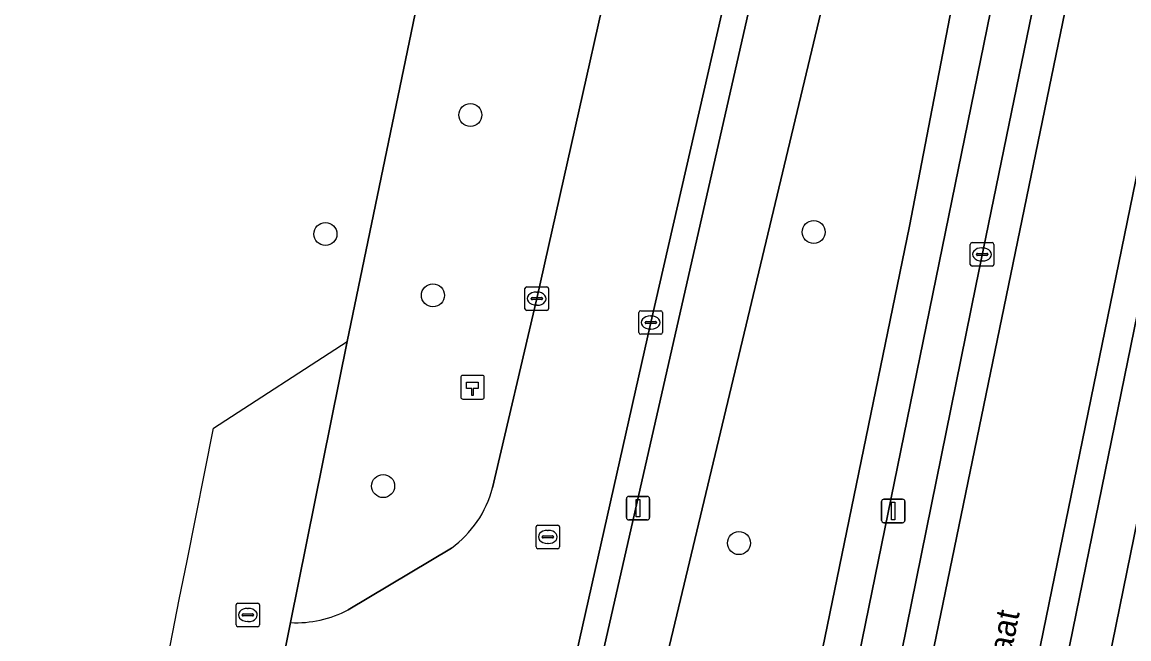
# Model space of a CAD drawing. Extents: x 157692 to 159674, y 381452 to 383291.
# Drawn here: x 158651.34 to 158698.38, y 382949.74 to 382975.95 of the extents above; entities that cross this region are included whole.
import ezdxf

# ---------------------------------------------------------------- set-up
doc = ezdxf.new("R2010")
doc.units = 0
for name, color, linetype in [('IMGEO_Boom', 7, 'Continuous'), ('IMGEO_Erf', 7, 'Continuous'), ('IMGEO_Groenvoorziening', 7, 'Continuous'), ('IMGEO_Hectometerpaal', 7, 'Continuous'), ('IMGEO_Hek', 7, 'Continuous'), ('IMGEO_Kolk', 7, 'Continuous'), ('IMGEO_Lichtmast', 7, 'Continuous'), ('IMGEO_Openbare_ruimte_label', 7, 'Continuous'), ('IMGEO_Rijbaan_lokaal_gesloten', 7, 'Continuous'), ('IMGEO_Rijbaan_lokaal_open', 7, 'Continuous'), ('IMGEO_Rioolput', 7, 'Continuous'), ('IMGEO_Voetpad_open', 7, 'Continuous')]:
    doc.layers.add(name, color=color, linetype=linetype)

msp = doc.modelspace()

# ---------------------------------------------------------------- linework, layer by layer
at = {"layer": 'IMGEO_Boom'}
for centre in [(158670.392, 382972.003), (158664.233, 382966.944), (158684.983, 382967.029), (158668.8, 382964.339), (158666.685, 382956.232), (158681.805, 382953.811)]:
    msp.add_circle(centre, 0.489, dxfattribs=at)
at = {"layer": 'IMGEO_Erf'}
msp.add_lwpolyline([(158608.248, 382951.238), (158660.639, 382940.572), (158660.778, 382940.544), (158661.069, 382942.03), (158661.25, 382942.953), (158661.717, 382945.281), (158662.751, 382950.431), (158665.149, 382962.381), (158675.645, 383012.954), (158612.371, 383025.858)], dxfattribs=at)
at = {"layer": 'IMGEO_Groenvoorziening'}
for points in [[(158677.426, 383012.591), (158675.645, 383012.954), (158665.149, 382962.381), (158662.751, 382950.431)], [(158689.169, 383006.219), (158688.765, 383005.259), (158671.679, 382930.067), (158675.914, 382940.862), (158678.389, 382947.508), (158688.926, 382991.603), (158694.69, 382996.555)], [(158694.69, 382996.555), (158689.06, 382967.272), (158684.332, 382944.342), (158676.106, 382902.863), (158676.837, 382902.686), (158676.853, 382902.765), (158677.177, 382902.702), (158678.219, 382906.497), (158698.326, 383004.991)], [(158671.338, 382956.153), (158673.213, 382964.198), (158677.932, 382985.247)], [(158665.201, 382950.969), (158669.59, 382953.593)]]:
    msp.add_lwpolyline(points, dxfattribs=at)
for points in [[(158707.628, 382998.398), (158687.741, 382900.788), (158688.778, 382900.594), (158697.58, 382943.015), (158705.906, 382981.973), (158708.115, 383000.796)], [(158676.106, 382902.863), (158684.332, 382944.342), (158689.06, 382967.272), (158694.69, 382996.555), (158688.926, 382991.603), (158678.389, 382947.508), (158675.914, 382940.862), (158671.679, 382930.067), (158666.06, 382905.294)]]:
    msp.add_lwpolyline(points, close=True, dxfattribs=at)
for centre, radius, start, end in [((158666.796, 382957.378), 4.704, 306.4373, 344.9112), ((158662.985, 382955.213), 4.788, 267.1998, 297.5704)]:
    msp.add_arc(centre, radius, start, end, dxfattribs=at)
at = {"layer": 'IMGEO_Hectometerpaal'}
for p, q in [((158669.983, 382960.849), (158669.983, 382960.008)), ((158669.983, 382960.849), (158669.983, 382960.008)), ((158670.899, 382960.933), (158670.058, 382960.933)), ((158670.899, 382960.933), (158670.058, 382960.933)), ((158670.983, 382960.017), (158670.983, 382960.858)), ((158670.983, 382960.017), (158670.983, 382960.858)), ((158670.067, 382959.933), (158670.908, 382959.933)), ((158670.067, 382959.933), (158670.908, 382959.933))]:
    msp.add_line(p, q, dxfattribs=at)
msp.add_lwpolyline([(158670.508, 382960.077), (158670.448, 382960.077), (158670.448, 382960.382), (158670.228, 382960.382), (158670.228, 382960.651), (158670.728, 382960.651), (158670.728, 382960.382), (158670.508, 382960.382), (158670.508, 382960.077)], dxfattribs=at)
for centre, start, end in [((158670.061, 382960.855), 92.4484, 184.2845), ((158670.061, 382960.855), 92.4484, 184.2845), ((158670.905, 382960.855), 2.4484, 94.2845), ((158670.905, 382960.855), 2.4484, 94.2845), ((158670.061, 382960.011), 182.4484, 274.2845), ((158670.061, 382960.011), 182.4484, 274.2845), ((158670.905, 382960.011), 272.4484, 4.2845), ((158670.905, 382960.011), 272.4484, 4.2845)]:
    msp.add_arc(centre, 0.0779, start, end, dxfattribs=at)
at = {"layer": 'IMGEO_Hek'}
for points in [[(158665.149, 382962.381), (158675.645, 383012.954)], [(158658.35, 382953.052), (158659.48, 382958.691), (158665.149, 382962.381)], [(158658.022, 382951.414), (158658.35, 382953.052)], [(158657.012, 382946.228), (158658.022, 382951.414)]]:
    msp.add_lwpolyline(points, dxfattribs=at)
at = {"layer": 'IMGEO_Kolk'}
for p, q in [((158691.637, 382965.654), (158691.637, 382966.506)), ((158691.712, 382966.58), (158692.564, 382966.58)), ((158692.125, 382966.36), (158692.15, 382966.36)), ((158692.638, 382966.506), (158692.638, 382965.654)), ((158691.896, 382966.074), (158691.896, 382966.086)), ((158692.334, 382966.037), (158691.936, 382966.037)), ((158691.939, 382966.123), (158692.337, 382966.123)), ((158692.148, 382965.8), (158692.123, 382965.8)), ((158692.38, 382966.086), (158692.38, 382966.074)), ((158692.564, 382965.58), (158691.712, 382965.58)), ((158672.712, 382963.772), (158672.712, 382964.624)), ((158672.787, 382964.698), (158673.639, 382964.698)), ((158673.2, 382964.478), (158673.225, 382964.478)), ((158673.713, 382964.624), (158673.713, 382963.772)), ((158672.971, 382964.192), (158672.971, 382964.204)), ((158673.409, 382964.155), (158673.011, 382964.155)), ((158673.014, 382964.241), (158673.412, 382964.241)), ((158673.223, 382963.918), (158673.198, 382963.918)), ((158673.455, 382964.204), (158673.455, 382964.192)), ((158673.639, 382963.698), (158672.787, 382963.698)), ((158677.556, 382962.757), (158677.556, 382963.609)), ((158677.631, 382963.683), (158678.483, 382963.683)), ((158678.044, 382963.463), (158678.069, 382963.463)), ((158678.557, 382963.609), (158678.557, 382962.757)), ((158677.815, 382963.177), (158677.815, 382963.189)), ((158678.253, 382963.14), (158677.855, 382963.14)), ((158677.858, 382963.226), (158678.256, 382963.226)), ((158678.299, 382963.189), (158678.299, 382963.177)), ((158678.483, 382962.683), (158677.631, 382962.683)), ((158678.067, 382962.903), (158678.042, 382962.903)), ((158660.435, 382950.329), (158660.435, 382951.181)), ((158660.51, 382951.255), (158661.362, 382951.255)), ((158661.436, 382951.181), (158661.436, 382950.329)), ((158660.694, 382950.749), (158660.694, 382950.761)), ((158661.132, 382950.712), (158660.734, 382950.712)), ((158660.737, 382950.798), (158661.135, 382950.798)), ((158660.923, 382951.035), (158660.948, 382951.035)), ((158661.178, 382950.761), (158661.178, 382950.749)), ((158661.362, 382950.255), (158660.51, 382950.255)), ((158660.946, 382950.475), (158660.921, 382950.475))]:
    msp.add_line(p, q, dxfattribs=at)
for points in [[(158691.637, 382965.654), (158691.637, 382966.506)], [(158691.712, 382966.58), (158692.564, 382966.58)], [(158692.638, 382966.506), (158692.638, 382965.654)], [(158692.564, 382965.58), (158691.712, 382965.58)], [(158672.712, 382963.772), (158672.712, 382964.624)], [(158672.787, 382964.698), (158673.639, 382964.698)], [(158673.713, 382964.624), (158673.713, 382963.772)], [(158673.639, 382963.698), (158672.787, 382963.698)], [(158677.556, 382962.757), (158677.556, 382963.609)], [(158677.631, 382963.683), (158678.483, 382963.683)], [(158678.557, 382963.609), (158678.557, 382962.757)], [(158678.483, 382962.683), (158677.631, 382962.683)], [(158660.435, 382950.329), (158660.435, 382951.181)], [(158660.51, 382951.255), (158661.362, 382951.255)], [(158661.436, 382951.181), (158661.436, 382950.329)], [(158661.362, 382950.255), (158660.51, 382950.255)]]:
    msp.add_lwpolyline(points, dxfattribs=at)
for centre, radius, start, end in [((158691.714, 382966.504), 0.0765, 91.552, 178.448), ((158691.714, 382966.504), 0.0765, 91.552, 178.448), ((158692.562, 382966.504), 0.0765, 1.552, 88.448), ((158692.562, 382966.504), 0.0765, 1.552, 88.448), ((158691.936, 382966.083), 0.0403, 85.8775, 175.7526), ((158691.933, 382966.073), 0.0366, 178.938, 274.7102), ((158692.337, 382966.08), 0.043, 264.8664, 352.4533), ((158692.341, 382966.085), 0.0386, 1.7309, 96.639), ((158691.714, 382965.656), 0.0765, 181.552, 268.448), ((158691.714, 382965.656), 0.0765, 181.552, 268.448), ((158692.562, 382965.656), 0.0765, 271.552, 358.448), ((158692.562, 382965.656), 0.0765, 271.552, 358.448), ((158672.789, 382964.622), 0.0765, 91.552, 178.448), ((158672.789, 382964.622), 0.0765, 91.552, 178.448), ((158673.637, 382964.622), 0.0765, 1.552, 88.448), ((158673.637, 382964.622), 0.0765, 1.552, 88.448), ((158673.011, 382964.201), 0.0403, 85.8775, 175.7526), ((158673.008, 382964.191), 0.0366, 178.938, 274.7102), ((158673.412, 382964.198), 0.043, 264.8664, 352.4533), ((158673.416, 382964.203), 0.0386, 1.7309, 96.639), ((158672.789, 382963.774), 0.0765, 181.552, 268.448), ((158672.789, 382963.774), 0.0765, 181.552, 268.448), ((158673.637, 382963.774), 0.0765, 271.552, 358.448), ((158673.637, 382963.774), 0.0765, 271.552, 358.448), ((158677.633, 382963.607), 0.0765, 91.552, 178.448), ((158677.633, 382963.607), 0.0765, 91.552, 178.448), ((158678.481, 382963.607), 0.0765, 1.552, 88.448), ((158678.481, 382963.607), 0.0765, 1.552, 88.448), ((158677.855, 382963.186), 0.0403, 85.8775, 175.7526), ((158677.852, 382963.176), 0.0366, 178.938, 274.7102), ((158678.256, 382963.183), 0.043, 264.8664, 352.4533), ((158678.26, 382963.188), 0.0386, 1.7309, 96.639), ((158677.633, 382962.759), 0.0765, 181.552, 268.448), ((158677.633, 382962.759), 0.0765, 181.552, 268.448), ((158678.481, 382962.759), 0.0765, 271.552, 358.448), ((158678.481, 382962.759), 0.0765, 271.552, 358.448), ((158660.512, 382951.179), 0.0765, 91.552, 178.448), ((158660.512, 382951.179), 0.0765, 91.552, 178.448), ((158661.36, 382951.179), 0.0765, 1.552, 88.448), ((158661.36, 382951.179), 0.0765, 1.552, 88.448), ((158660.734, 382950.758), 0.0403, 85.8775, 175.7526), ((158660.731, 382950.748), 0.0366, 178.938, 274.7102), ((158661.135, 382950.755), 0.043, 264.8664, 352.4533), ((158661.139, 382950.76), 0.0386, 1.7309, 96.639), ((158660.512, 382950.331), 0.0765, 181.552, 268.448), ((158660.512, 382950.331), 0.0765, 181.552, 268.448), ((158661.36, 382950.331), 0.0765, 271.552, 358.448), ((158661.36, 382950.331), 0.0765, 271.552, 358.448)]:
    msp.add_arc(centre, radius, start, end, dxfattribs=at)
for centre, major_axis, ratio, start_param, end_param in [((158692.124, 382966.08), (-0.387, 0.002), 0.722429, 4.712389, 7.853982), ((158692.149, 382966.08), (-0.39, 0.002), 0.717154, 1.570796, 4.712389), ((158673.199, 382964.198), (-0.387, 0.002), 0.722429, 4.712389, 7.853982), ((158673.224, 382964.198), (-0.39, 0.002), 0.717154, 1.570796, 4.712389), ((158678.043, 382963.183), (-0.387, 0.002), 0.722429, 4.712389, 7.853982), ((158678.068, 382963.183), (-0.39, 0.002), 0.717154, 1.570796, 4.712389), ((158660.922, 382950.755), (-0.387, 0.002), 0.722429, 4.712389, 7.853982), ((158660.947, 382950.755), (-0.39, 0.002), 0.717154, 1.570796, 4.712389)]:
    msp.add_ellipse(centre, major_axis=major_axis, ratio=ratio, start_param=start_param, end_param=end_param, dxfattribs=at)
at = {"layer": 'IMGEO_Lichtmast'}
for p, q in [((158677.02, 382954.894), (158677.02, 382955.694)), ((158677.02, 382955.694), (158677.02, 382954.894)), ((158677.12, 382955.794), (158677.91, 382955.794)), ((158677.91, 382955.794), (158677.12, 382955.794)), ((158678.01, 382955.694), (158678.01, 382954.894)), ((158678.01, 382954.894), (158678.01, 382955.694)), ((158687.867, 382954.777), (158687.867, 382955.577)), ((158687.867, 382955.577), (158687.867, 382954.777)), ((158687.967, 382955.677), (158688.757, 382955.677)), ((158688.757, 382955.677), (158687.967, 382955.677)), ((158688.857, 382955.577), (158688.857, 382954.777)), ((158688.857, 382954.777), (158688.857, 382955.577)), ((158677.91, 382954.794), (158677.12, 382954.794)), ((158677.12, 382954.794), (158677.91, 382954.794)), ((158688.757, 382954.677), (158687.967, 382954.677)), ((158687.967, 382954.677), (158688.757, 382954.677))]:
    msp.add_line(p, q, dxfattribs=at)
for points in [[(158677.44, 382955.669), (158677.59, 382955.669), (158677.59, 382954.919), (158677.44, 382954.919), (158677.44, 382955.669)], [(158688.287, 382955.552), (158688.437, 382955.552), (158688.437, 382954.802), (158688.287, 382954.802), (158688.287, 382955.552)]]:
    msp.add_lwpolyline(points, dxfattribs=at)
for centre, start, end in [((158677.12, 382955.694), 90, 180), ((158677.12, 382955.694), 90, 180), ((158677.91, 382955.694), 0, 90), ((158677.91, 382955.694), 360, 90), ((158687.967, 382955.577), 90, 180), ((158687.967, 382955.577), 90, 180), ((158688.757, 382955.577), 0, 90), ((158688.757, 382955.577), 360, 90), ((158677.12, 382954.894), 180, 270), ((158677.12, 382954.894), 180, 270), ((158677.91, 382954.894), 270, 0), ((158677.91, 382954.894), 270, 0), ((158687.967, 382954.777), 180, 270), ((158687.967, 382954.777), 180, 270), ((158688.757, 382954.777), 270, 0), ((158688.757, 382954.777), 270, 0)]:
    msp.add_arc(centre, 0.1, start, end, dxfattribs=at)
at = {"layer": 'IMGEO_Rijbaan_lokaal_gesloten'}
msp.add_lwpolyline([(158705.802, 383004.036), (158706.054, 383005.039), (158706.418, 383005.949), (158706.899, 383006.795), (158707.374, 383007.442), (158708.519, 383008.547), (158709.089, 383008.952), (158710.079, 383009.49), (158699.904, 383011.526), (158700.71, 383010.547), (158701.453, 383009.102), (158701.634, 383008.527), (158701.829, 383007.344), (158701.798, 383006.22), (158678.587, 382893.54), (158682.977, 382892.64)], close=True, dxfattribs=at)
for points in [[(158713.867, 383008.733), (158710.079, 383009.49), (158709.089, 383008.952), (158708.519, 383008.547), (158707.374, 383007.442), (158706.899, 383006.795), (158706.418, 383005.949), (158706.054, 383005.039), (158705.802, 383004.036), (158682.977, 382892.64), (158684.174, 382892.394), (158684.241, 382892.717), (158684.865, 382895.763), (158685.492, 382898.695), (158687.514, 382908.568), (158705.861, 382998.42)], [(158700.211, 383005.396), (158699.663, 383002.787), (158699.288, 383001.294), (158696.094, 382985.31), (158691.868, 382964.744), (158687.882, 382945.045), (158680.852, 382910.676), (158679.453, 382903.919), (158677.878, 382896.431), (158677.336, 382893.796), (158678.587, 382893.54), (158701.798, 383006.22)]]:
    msp.add_lwpolyline(points, dxfattribs=at)
at = {"layer": 'IMGEO_Rijbaan_lokaal_open'}
for points in [[(158683.23, 383008.069), (158681.882, 383002.27), (158677.932, 382985.247), (158673.213, 382964.198), (158671.338, 382956.153)], [(158665.123, 382905.902), (158665.656, 382908.004), (158678.057, 382963.183), (158687.23, 383003.147), (158687.548, 383004.775), (158687.851, 383006.327)], [(158669.59, 382953.593), (158665.201, 382950.969)], [(158662.751, 382950.431), (158661.717, 382945.281), (158661.25, 382942.953), (158661.069, 382942.03), (158664.661, 382941.312)]]:
    msp.add_lwpolyline(points, dxfattribs=at)
for centre, radius, start, end in [((158666.796, 382957.378), 4.704, 306.4373, 344.9112), ((158662.985, 382955.213), 4.788, 267.1998, 297.5704)]:
    msp.add_arc(centre, radius, start, end, dxfattribs=at)
at = {"layer": 'IMGEO_Rioolput'}
for p, q in [((158673.182, 382953.645), (158673.182, 382954.497)), ((158673.257, 382954.571), (158674.109, 382954.571)), ((158674.183, 382954.497), (158674.183, 382953.645)), ((158673.441, 382954.065), (158673.441, 382954.077)), ((158673.879, 382954.028), (158673.481, 382954.028)), ((158673.484, 382954.114), (158673.882, 382954.114)), ((158673.67, 382954.351), (158673.695, 382954.351)), ((158673.925, 382954.077), (158673.925, 382954.065)), ((158674.109, 382953.571), (158673.257, 382953.571)), ((158673.693, 382953.791), (158673.668, 382953.791))]:
    msp.add_line(p, q, dxfattribs=at)
for points in [[(158673.182, 382953.645), (158673.182, 382954.497)], [(158673.257, 382954.571), (158674.109, 382954.571)], [(158674.183, 382954.497), (158674.183, 382953.645)], [(158674.109, 382953.571), (158673.257, 382953.571)]]:
    msp.add_lwpolyline(points, dxfattribs=at)
for centre, radius, start, end in [((158673.259, 382954.495), 0.0765, 91.552, 178.448), ((158673.259, 382954.495), 0.0765, 91.552, 178.448), ((158674.107, 382954.495), 0.0765, 1.552, 88.448), ((158674.107, 382954.495), 0.0765, 1.552, 88.448), ((158673.481, 382954.074), 0.0403, 85.8775, 175.7526), ((158673.478, 382954.064), 0.0366, 178.938, 274.7102), ((158673.882, 382954.071), 0.043, 264.8664, 352.4533), ((158673.886, 382954.076), 0.0386, 1.7309, 96.639), ((158673.259, 382953.647), 0.0765, 181.552, 268.448), ((158673.259, 382953.647), 0.0765, 181.552, 268.448), ((158674.107, 382953.647), 0.0765, 271.552, 358.448), ((158674.107, 382953.647), 0.0765, 271.552, 358.448)]:
    msp.add_arc(centre, radius, start, end, dxfattribs=at)
for centre, major_axis, ratio, start_param, end_param in [((158673.669, 382954.071), (-0.387, 0.002), 0.722429, 4.712389, 7.853982), ((158673.694, 382954.071), (-0.39, 0.002), 0.717154, 1.570796, 4.712389)]:
    msp.add_ellipse(centre, major_axis=major_axis, ratio=ratio, start_param=start_param, end_param=end_param, dxfattribs=at)
at = {"layer": 'IMGEO_Voetpad_open'}
for points in [[(158687.851, 383006.327), (158687.548, 383004.775), (158687.23, 383003.147), (158678.057, 382963.183), (158665.656, 382908.004), (158665.123, 382905.902)], [(158665.696, 382904.835), (158665.778, 382905.302), (158666.06, 382905.294), (158671.679, 382930.067), (158688.765, 383005.259), (158689.169, 383006.219)], [(158698.326, 383004.991), (158678.219, 382906.497), (158677.177, 382902.702), (158675.507, 382894.17), (158677.045, 382893.855), (158677.336, 382893.796), (158677.878, 382896.431), (158679.453, 382903.919), (158680.852, 382910.676), (158687.882, 382945.045), (158691.868, 382964.744), (158696.094, 382985.31), (158699.288, 383001.294)], [(158706.978, 383003.795), (158705.861, 382998.42), (158687.514, 382908.568), (158685.492, 382898.695), (158684.865, 382895.763), (158684.241, 382892.717), (158684.174, 382892.394), (158684.486, 382892.33), (158685.945, 382892.031), (158687.749, 382900.5), (158687.693, 382900.519), (158687.741, 382900.788), (158707.628, 382998.398), (158708.115, 383000.796), (158708.322, 383001.817)]]:
    msp.add_lwpolyline(points, dxfattribs=at)

# ---------------------------------------------------------------- texts
at = {"layer": 'IMGEO_Openbare_ruimte_label'}
msp.add_text('Dillenburgstraat', height=1, rotation=78.5215, dxfattribs=at).set_placement((158691.874, 382941.672))

doc.saveas('drawing.dxf')
